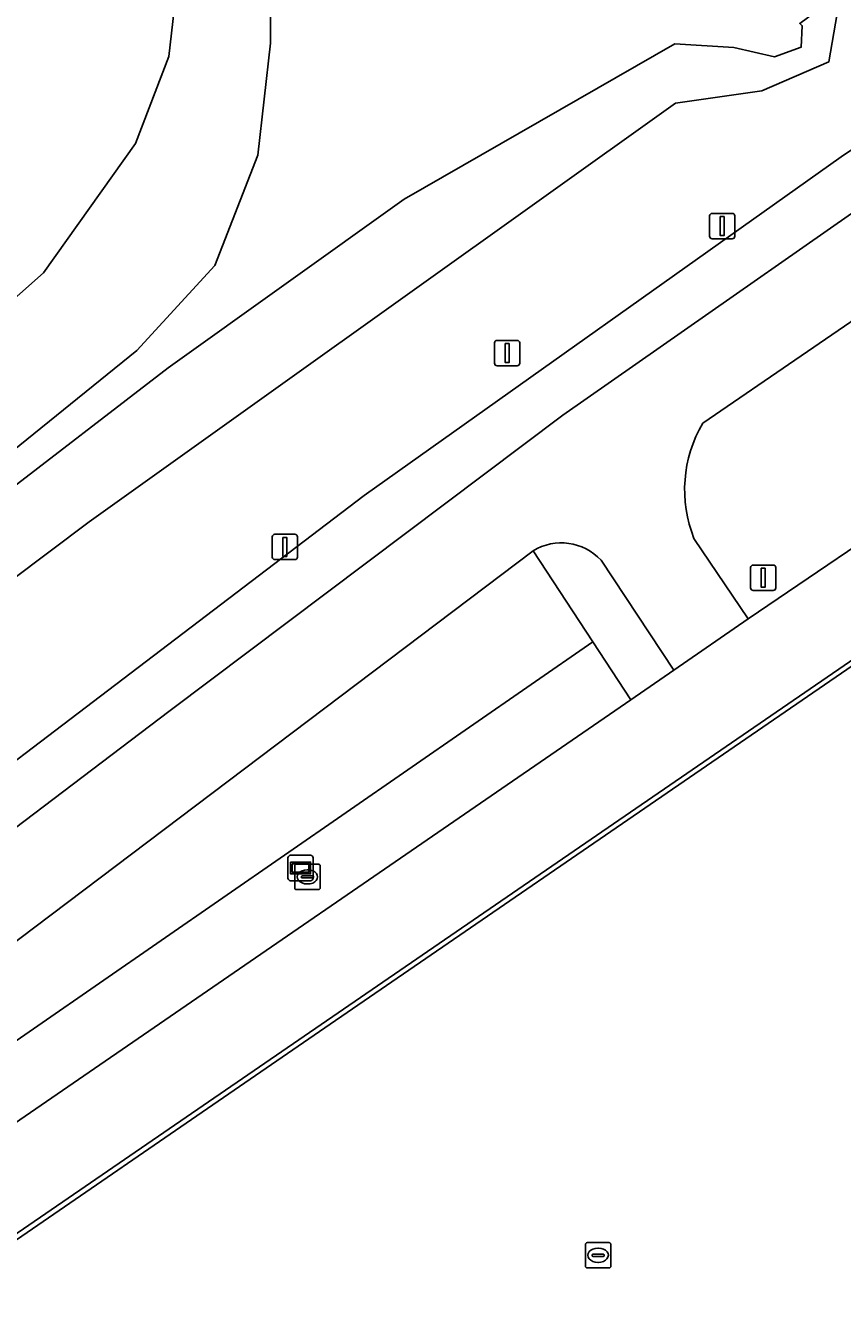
# Model space of a CAD drawing. Extents: x 155018 to 156648, y 383979 to 385733.
# Drawn here: x 155880 to 155912.1, y 384615 to 384665.6 of the extents above; entities that cross this region are included whole.
import ezdxf

# ---------------------------------------------------------------- set-up
doc = ezdxf.new("R2010")
doc.units = 0
for name, color, linetype in [('IMGEO_Berm_groen', 7, 'Continuous'), ('IMGEO_Brandkraan', 7, 'Continuous'), ('IMGEO_Erf', 7, 'Continuous'), ('IMGEO_Fietspad_gesloten', 7, 'Continuous'), ('IMGEO_Groenvoorziening', 7, 'Continuous'), ('IMGEO_Lichtmast', 7, 'Continuous'), ('IMGEO_Lijnafwatering', 7, 'Continuous'), ('IMGEO_Loofbos', 7, 'Continuous'), ('IMGEO_Oever', 7, 'Continuous'), ('IMGEO_Rijbaan_lokaal_gesloten', 7, 'Continuous'), ('IMGEO_Rioolput', 7, 'Continuous'), ('IMGEO_Verkeersbordpaal', 7, 'Continuous'), ('IMGEO_Verkeerseiland_gesloten', 7, 'Continuous'), ('IMGEO_Verklikker', 7, 'Continuous'), ('IMGEO_Voetpad_gesloten', 7, 'Continuous'), ('IMGEO_Waterloop', 7, 'Continuous')]:
    doc.layers.add(name, color=color, linetype=linetype)

msp = doc.modelspace()

# ---------------------------------------------------------------- linework, layer by layer
at = {"layer": 'IMGEO_Berm_groen'}
for points in [[(155918.247, 384657.946), (155906.63, 384649.983)], [(155906.281, 384645.445), (155908.41, 384642.273), (155915.465, 384647.058)], [(155856.161, 384609.448), (155902.301, 384641.367), (155899.948, 384644.959), (155869.596, 384622.038), (155858.583, 384613.801)], [(155903.797, 384639.084), (155902.301, 384641.367), (155856.161, 384609.448), (155766.354, 384547.73), (155757.969, 384542.25)], [(155764.935, 384543.617), (155903.797, 384639.084)]]:
    msp.add_lwpolyline(points, dxfattribs=at)
msp.add_arc((155911.082, 384647.358), 5.168, 149.4765, 201.728, dxfattribs=at)
at = {"layer": 'IMGEO_Brandkraan'}
for p, q in [((155890.563, 384631.689), (155890.563, 384632.541)), ((155890.638, 384632.615), (155891.49, 384632.615)), ((155891.564, 384632.541), (155891.564, 384631.689)), ((155890.822, 384632.109), (155890.822, 384632.121)), ((155891.26, 384632.072), (155890.862, 384632.072)), ((155890.865, 384632.158), (155891.263, 384632.158)), ((155891.051, 384632.395), (155891.076, 384632.395)), ((155891.306, 384632.121), (155891.306, 384632.109)), ((155891.49, 384631.615), (155890.638, 384631.615)), ((155891.074, 384631.835), (155891.049, 384631.835))]:
    msp.add_line(p, q, dxfattribs=at)
for points in [[(155890.563, 384631.689), (155890.563, 384632.541)], [(155890.638, 384632.615), (155891.49, 384632.615)], [(155891.564, 384632.541), (155891.564, 384631.689)], [(155891.49, 384631.615), (155890.638, 384631.615)]]:
    msp.add_lwpolyline(points, dxfattribs=at)
for centre, radius, start, end in [((155890.64, 384632.539), 0.0765, 91.552, 178.448), ((155890.64, 384632.539), 0.0765, 91.552, 178.448), ((155891.488, 384632.539), 0.0765, 1.552, 88.448), ((155891.488, 384632.539), 0.0765, 1.552, 88.448), ((155890.862, 384632.118), 0.0403, 85.8775, 175.7526), ((155890.859, 384632.108), 0.0366, 178.938, 274.7102), ((155891.263, 384632.115), 0.043, 264.8664, 352.4533), ((155891.267, 384632.12), 0.0386, 1.7309, 96.639), ((155890.64, 384631.691), 0.0765, 181.552, 268.448), ((155890.64, 384631.691), 0.0765, 181.552, 268.448), ((155891.488, 384631.691), 0.0765, 271.552, 358.448), ((155891.488, 384631.691), 0.0765, 271.552, 358.448)]:
    msp.add_arc(centre, radius, start, end, dxfattribs=at)
for centre, major_axis, ratio, start_param, end_param in [((155891.05, 384632.115), (-0.387, 0.002), 0.722429, 4.712389, 7.853982), ((155891.075, 384632.115), (-0.39, 0.002), 0.717154, 1.570796, 4.712389)]:
    msp.add_ellipse(centre, major_axis=major_axis, ratio=ratio, start_param=start_param, end_param=end_param, dxfattribs=at)
at = {"layer": 'IMGEO_Erf'}
msp.add_lwpolyline([(155933.66, 384655.185), (155766.943, 384540.708)], dxfattribs=at)
at = {"layer": 'IMGEO_Fietspad_gesloten'}
for points in [[(155906.63, 384649.983), (155918.247, 384657.946), (155924.026, 384661.755), (155927.81, 384664.295), (155945.55, 384676.234), (155946.454, 384676.894)], [(155934.563, 384673.148), (155917.277, 384661.593), (155901.112, 384650.301), (155885.652, 384638.663), (155873.794, 384629.68), (155856.412, 384616.646)], [(155902.623, 384644.587), (155905.492, 384640.255), (155908.41, 384642.273), (155906.281, 384645.445)], [(155858.583, 384613.801), (155869.596, 384622.038), (155899.948, 384644.959)]]:
    msp.add_lwpolyline(points, dxfattribs=at)
for centre, radius, start, end in [((155911.082, 384647.358), 5.168, 149.4765, 201.728), ((155901.057, 384643.132), 2.137, 42.8997, 121.2661)]:
    msp.add_arc(centre, radius, start, end, dxfattribs=at)
at = {"layer": 'IMGEO_Groenvoorziening'}
for points in [[(155912.071, 384660.479), (155915.314, 384662.635), (155914.701, 384663.872), (155913.947, 384665.253), (155912.591, 384667.739), (155911.855, 384669.013), (155879.41, 384725.157)], [(155879.509, 384721.798), (155884.794, 384711.78), (155890.56, 384700.593), (155905.323, 384672.209), (155908.457, 384670.037), (155910.636, 384668.144), (155910.694, 384668.093), (155911.398, 384666.967), (155911.925, 384666.124), (155911.593, 384664.218), (155908.955, 384663.068), (155905.558, 384662.593), (155889.727, 384651.285), (155882.472, 384646.103), (155841.903, 384615.581)], [(155855.291, 384618.389), (155866.31, 384626.604), (155893.296, 384647.14), (155912.071, 384660.479)]]:
    msp.add_lwpolyline(points, dxfattribs=at)
at = {"layer": 'IMGEO_Lichtmast'}
for p, q in [((155906.998, 384658.245), (155907.788, 384658.245)), ((155907.788, 384658.245), (155906.998, 384658.245)), ((155906.898, 384657.345), (155906.898, 384658.145)), ((155906.898, 384658.145), (155906.898, 384657.345)), ((155907.888, 384658.145), (155907.888, 384657.345)), ((155907.888, 384657.345), (155907.888, 384658.145)), ((155907.788, 384657.245), (155906.998, 384657.245)), ((155906.998, 384657.245), (155907.788, 384657.245)), ((155889.778, 384645.609), (155890.568, 384645.609)), ((155890.568, 384645.609), (155889.778, 384645.609)), ((155889.678, 384644.709), (155889.678, 384645.509)), ((155889.678, 384645.509), (155889.678, 384644.709)), ((155890.668, 384645.509), (155890.668, 384644.709)), ((155890.668, 384644.709), (155890.668, 384645.509)), ((155890.568, 384644.609), (155889.778, 384644.609)), ((155889.778, 384644.609), (155890.568, 384644.609))]:
    msp.add_line(p, q, dxfattribs=at)
for points in [[(155907.318, 384658.12), (155907.468, 384658.12), (155907.468, 384657.37), (155907.318, 384657.37), (155907.318, 384658.12)], [(155890.098, 384645.484), (155890.248, 384645.484), (155890.248, 384644.734), (155890.098, 384644.734), (155890.098, 384645.484)]]:
    msp.add_lwpolyline(points, dxfattribs=at)
for centre, start, end in [((155906.998, 384658.145), 90, 180), ((155906.998, 384658.145), 90, 180), ((155907.788, 384658.145), 0, 90), ((155907.788, 384658.145), 360, 90), ((155906.998, 384657.345), 180, 270), ((155906.998, 384657.345), 180, 270), ((155907.788, 384657.345), 270, 0), ((155907.788, 384657.345), 270, 0), ((155889.778, 384645.509), 90, 180), ((155889.778, 384645.509), 90, 180), ((155890.568, 384645.509), 0, 90), ((155890.568, 384645.509), 360, 90), ((155889.778, 384644.709), 180, 270), ((155889.778, 384644.709), 180, 270), ((155890.568, 384644.709), 270, 0), ((155890.568, 384644.709), 270, 0)]:
    msp.add_arc(centre, 0.1, start, end, dxfattribs=at)
at = {"layer": 'IMGEO_Lijnafwatering'}
for points in [[(155924.691, 384648.784), (155908.327, 384637.547)], [(155908.327, 384637.547), (155891.963, 384626.311)], [(155891.963, 384626.311), (155875.599, 384615.074)]]:
    msp.add_lwpolyline(points, dxfattribs=at)
at = {"layer": 'IMGEO_Loofbos'}
msp.add_lwpolyline([(155735.166, 384564.977), (155736.696, 384565.842), (155755.416, 384578.562), (155789.927, 384598.773), (155809.853, 384608.664), (155828.907, 384618.792), (155851.212, 384633.218), (155868.067, 384644.731), (155880.669, 384655.905), (155884.287, 384661.002), (155885.599, 384664.421), (155886.023, 384668.117), (155878.301, 384689.953), (155869.411, 384709.653)], dxfattribs=at)
at = {"layer": 'IMGEO_Oever'}
for points in [[(155784.941, 384576.485), (155841.903, 384615.581), (155882.472, 384646.103), (155889.727, 384651.285), (155905.558, 384662.593), (155908.955, 384663.068), (155911.593, 384664.218), (155911.925, 384666.124), (155911.398, 384666.967), (155910.694, 384668.093), (155910.636, 384668.144), (155908.457, 384670.037), (155905.323, 384672.209), (155890.56, 384700.593), (155884.794, 384711.78), (155879.509, 384721.798), (155877.775, 384721.093)], [(155878.078, 384714.825), (155880.286, 384709.464), (155886.825, 384694.718), (155890.659, 384688.736), (155898.089, 384677.099), (155902.102, 384670.293), (155906.538, 384668.236), (155908.797, 384667.949), (155909.894, 384666.484), (155910.83, 384667.183), (155911.112, 384666.768), (155911.361, 384666.402), (155910.448, 384665.731), (155910.545, 384665.635), (155910.504, 384664.798), (155909.458, 384664.416), (155907.848, 384664.778), (155905.527, 384664.925), (155894.869, 384658.813), (155885.585, 384652.161), (155872, 384641.72)], [(155871.338, 384642.331), (155884.346, 384652.842), (155887.423, 384656.201), (155889.111, 384660.537), (155889.608, 384664.949), (155889.618, 384668.374), (155880.621, 384691.145), (155871.643, 384711.168)], [(155869.411, 384709.653), (155878.301, 384689.953), (155886.023, 384668.117), (155885.599, 384664.421), (155884.287, 384661.002), (155880.669, 384655.905), (155868.067, 384644.731), (155851.212, 384633.218), (155828.907, 384618.792), (155809.853, 384608.664), (155789.927, 384598.773), (155755.416, 384578.562), (155736.696, 384565.842), (155735.166, 384564.977), (155731.69, 384563.012), (155727.128, 384559.109), (155725.044, 384554.696), (155726.272, 384552.123), (155732.864, 384546.32), (155733.143, 384546.074), (155737.689, 384539.966), (155745.558, 384546.234)]]:
    msp.add_lwpolyline(points, dxfattribs=at)
at = {"layer": 'IMGEO_Rijbaan_lokaal_gesloten'}
for points in [[(155933.66, 384655.185), (155931.628, 384658.064), (155928.339, 384655.895), (155923.022, 384652.232), (155915.826, 384647.303), (155915.465, 384647.058), (155908.41, 384642.273), (155905.492, 384640.255), (155903.797, 384639.084), (155764.935, 384543.617)], [(155766.943, 384540.708), (155933.66, 384655.185)]]:
    msp.add_lwpolyline(points, dxfattribs=at)
at = {"layer": 'IMGEO_Rioolput'}
for p, q in [((155902.008, 384616.786), (155902.008, 384617.638)), ((155902.083, 384617.712), (155902.935, 384617.712)), ((155902.496, 384617.492), (155902.521, 384617.492)), ((155903.009, 384617.638), (155903.009, 384616.786)), ((155902.267, 384617.206), (155902.267, 384617.218)), ((155902.705, 384617.169), (155902.307, 384617.169)), ((155902.31, 384617.255), (155902.708, 384617.255)), ((155902.519, 384616.932), (155902.494, 384616.932)), ((155902.751, 384617.218), (155902.751, 384617.206)), ((155902.935, 384616.712), (155902.083, 384616.712))]:
    msp.add_line(p, q, dxfattribs=at)
for points in [[(155902.008, 384616.786), (155902.008, 384617.638)], [(155902.083, 384617.712), (155902.935, 384617.712)], [(155903.009, 384617.638), (155903.009, 384616.786)], [(155902.935, 384616.712), (155902.083, 384616.712)]]:
    msp.add_lwpolyline(points, dxfattribs=at)
for centre, radius, start, end in [((155902.085, 384617.636), 0.0765, 91.552, 178.448), ((155902.085, 384617.636), 0.0765, 91.552, 178.448), ((155902.933, 384617.636), 0.0765, 1.552, 88.448), ((155902.933, 384617.636), 0.0765, 1.552, 88.448), ((155902.085, 384616.788), 0.0765, 181.552, 268.448), ((155902.085, 384616.788), 0.0765, 181.552, 268.448), ((155902.307, 384617.215), 0.0403, 85.8775, 175.7526), ((155902.304, 384617.205), 0.0366, 178.938, 274.7102), ((155902.708, 384617.212), 0.043, 264.8664, 352.4533), ((155902.712, 384617.217), 0.0386, 1.7309, 96.639), ((155902.933, 384616.788), 0.0765, 271.552, 358.448), ((155902.933, 384616.788), 0.0765, 271.552, 358.448)]:
    msp.add_arc(centre, radius, start, end, dxfattribs=at)
for centre, major_axis, ratio, start_param, end_param in [((155902.495, 384617.212), (-0.387, 0.002), 0.722429, 4.712389, 7.853982), ((155902.52, 384617.212), (-0.39, 0.002), 0.717154, 1.570796, 4.712389)]:
    msp.add_ellipse(centre, major_axis=major_axis, ratio=ratio, start_param=start_param, end_param=end_param, dxfattribs=at)
at = {"layer": 'IMGEO_Verkeersbordpaal'}
for p, q in [((155898.529, 384653.244), (155899.319, 384653.244)), ((155899.319, 384653.244), (155898.529, 384653.244)), ((155898.429, 384652.344), (155898.429, 384653.144)), ((155898.429, 384653.144), (155898.429, 384652.344)), ((155899.419, 384653.144), (155899.419, 384652.344)), ((155899.419, 384652.344), (155899.419, 384653.144)), ((155899.319, 384652.244), (155898.529, 384652.244)), ((155898.529, 384652.244), (155899.319, 384652.244)), ((155908.513, 384643.496), (155908.513, 384644.296)), ((155908.513, 384644.296), (155908.513, 384643.496)), ((155908.613, 384644.396), (155909.403, 384644.396)), ((155909.403, 384644.396), (155908.613, 384644.396)), ((155909.503, 384644.296), (155909.503, 384643.496)), ((155909.503, 384643.496), (155909.503, 384644.296)), ((155909.403, 384643.396), (155908.613, 384643.396)), ((155908.613, 384643.396), (155909.403, 384643.396))]:
    msp.add_line(p, q, dxfattribs=at)
for points in [[(155898.849, 384653.119), (155898.999, 384653.119), (155898.999, 384652.369), (155898.849, 384652.369), (155898.849, 384653.119)], [(155908.933, 384644.271), (155909.083, 384644.271), (155909.083, 384643.521), (155908.933, 384643.521), (155908.933, 384644.271)]]:
    msp.add_lwpolyline(points, dxfattribs=at)
for centre, start, end in [((155898.529, 384653.144), 90, 180), ((155898.529, 384653.144), 90, 180), ((155899.319, 384653.144), 0, 90), ((155899.319, 384653.144), 360, 90), ((155898.529, 384652.344), 180, 270), ((155898.529, 384652.344), 180, 270), ((155899.319, 384652.344), 270, 0), ((155899.319, 384652.344), 270, 0), ((155908.613, 384644.296), 90, 180), ((155908.613, 384644.296), 90, 180), ((155909.403, 384644.296), 0, 90), ((155909.403, 384644.296), 360, 90), ((155908.613, 384643.496), 180, 270), ((155908.613, 384643.496), 180, 270), ((155909.403, 384643.496), 270, 0), ((155909.403, 384643.496), 270, 0)]:
    msp.add_arc(centre, 0.1, start, end, dxfattribs=at)
at = {"layer": 'IMGEO_Verkeerseiland_gesloten'}
msp.add_lwpolyline([(155899.948, 384644.959), (155902.301, 384641.367), (155903.797, 384639.084), (155905.492, 384640.255), (155902.623, 384644.587)], dxfattribs=at)
msp.add_arc((155901.057, 384643.132), 2.137, 42.8997, 121.2661, dxfattribs=at)
at = {"layer": 'IMGEO_Verklikker'}
for p, q in [((155890.396, 384632.964), (155891.186, 384632.964)), ((155891.186, 384632.964), (155890.396, 384632.964)), ((155890.296, 384632.064), (155890.296, 384632.864)), ((155890.296, 384632.864), (155890.296, 384632.064)), ((155891.286, 384632.864), (155891.286, 384632.064)), ((155891.286, 384632.064), (155891.286, 384632.864)), ((155891.186, 384631.964), (155890.396, 384631.964)), ((155890.396, 384631.964), (155891.186, 384631.964))]:
    msp.add_line(p, q, dxfattribs=at)
for points in [[(155890.397, 384632.696), (155891.185, 384632.696), (155891.185, 384632.232), (155890.397, 384632.232), (155890.397, 384632.696)], [(155890.462, 384632.631), (155890.462, 384632.297), (155891.12, 384632.297), (155891.12, 384632.631), (155890.462, 384632.631)]]:
    msp.add_lwpolyline(points, dxfattribs=at)
for centre, start, end in [((155890.396, 384632.864), 90, 180), ((155890.396, 384632.864), 90, 180), ((155891.186, 384632.864), 0, 90), ((155891.186, 384632.864), 360, 90), ((155890.396, 384632.064), 180, 270), ((155890.396, 384632.064), 180, 270), ((155891.186, 384632.064), 270, 0), ((155891.186, 384632.064), 270, 0)]:
    msp.add_arc(centre, 0.1, start, end, dxfattribs=at)
at = {"layer": 'IMGEO_Voetpad_gesloten'}
for points in [[(155935.867, 384676.626), (155927.38, 384670.844), (155922.992, 384667.963), (155915.314, 384662.635), (155912.071, 384660.479), (155893.296, 384647.14), (155866.31, 384626.604), (155855.291, 384618.389)], [(155856.412, 384616.646), (155873.794, 384629.68), (155885.652, 384638.663), (155901.112, 384650.301), (155917.277, 384661.593), (155934.563, 384673.148)]]:
    msp.add_lwpolyline(points, dxfattribs=at)
at = {"layer": 'IMGEO_Waterloop'}
for points in [[(155872, 384641.72), (155885.585, 384652.161), (155894.869, 384658.813), (155905.527, 384664.925), (155907.848, 384664.778), (155909.458, 384664.416), (155910.504, 384664.798), (155910.545, 384665.635), (155910.448, 384665.731), (155911.361, 384666.402), (155911.112, 384666.768), (155910.83, 384667.183), (155909.894, 384666.484), (155908.797, 384667.949), (155906.538, 384668.236), (155902.102, 384670.293), (155898.089, 384677.099), (155890.659, 384688.736), (155886.825, 384694.718), (155880.286, 384709.464), (155878.078, 384714.825)], [(155871.643, 384711.168), (155880.621, 384691.145), (155889.618, 384668.374), (155889.608, 384664.949), (155889.111, 384660.537), (155887.423, 384656.201), (155884.346, 384652.842), (155871.338, 384642.331)]]:
    msp.add_lwpolyline(points, dxfattribs=at)

doc.saveas('drawing.dxf')
